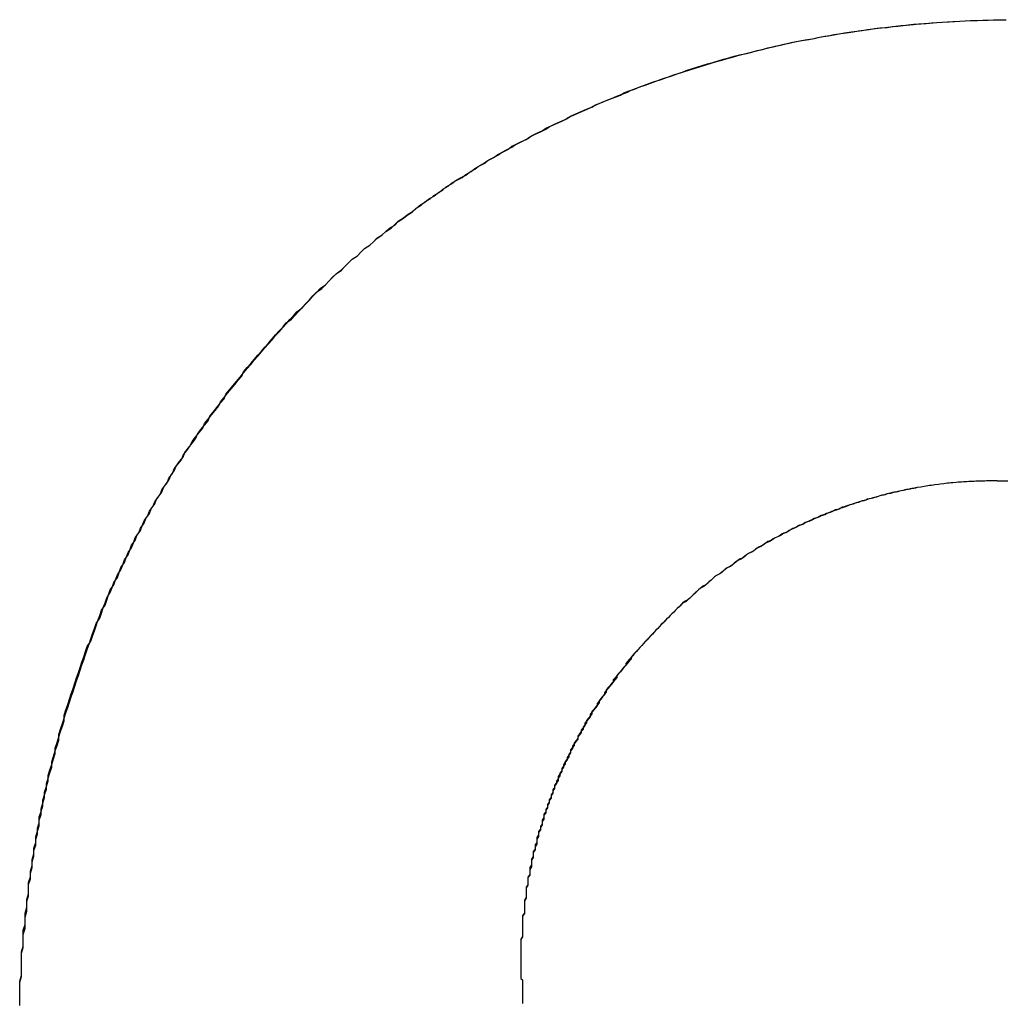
# Model space of a CAD drawing. Extents: x 1107 to 4046, y 937 to 3355.
# Tile 793 of 861: x 3061.197 to 3061.751, y 1750.831 to 1751.385. Entities that reach past the tile are written whole.
import ezdxf

# ---------------------------------------------------------------- set-up
doc = ezdxf.new("R2010")
doc.units = 0
doc.layers.add('KF_VIDA_L___C_LEFT', color=7, linetype='CONTINUOUS')

# ---------------------------------------------------------------- blocks, each defined once
blk = doc.blocks.new('KF_VIDA_L___C_LEFT')
at = {"layer": 'KF_VIDA_L___C_LEFT'}
for points in [[(171.893, 61.6173, 0), (171.893, 61.6207, 0), (171.893, 61.624, 0), (171.893, 61.6273, 0), (171.893, 61.6306, 0), (171.894, 61.6339, 0), (171.894, 61.6372, 0), (171.894, 61.6405, 0), (171.894, 61.6438, 0), (171.894, 61.6471, 0), (171.895, 61.6504, 0), (171.895, 61.6537, 0), (171.895, 61.6569, 0), (171.896, 61.6602, 0), (171.896, 61.6635, 0), (171.896, 61.6667, 0), (171.897, 61.67, 0), (171.897, 61.6732, 0), (171.897, 61.6765, 0), (171.898, 61.6797, 0), (171.898, 61.6829, 0), (171.898, 61.6862, 0), (171.899, 61.6894, 0), (171.899, 61.6926, 0), (171.9, 61.6958, 0), (171.9, 61.699, 0), (171.901, 61.7022, 0), (171.901, 61.7054, 0), (171.902, 61.7086, 0), (171.902, 61.7118, 0), (171.903, 61.715, 0), (171.904, 61.7181, 0), (171.904, 61.7213, 0), (171.905, 61.7244, 0), (171.905, 61.7276, 0), (171.906, 61.7307, 0), (171.907, 61.7339, 0), (171.907, 61.737, 0), (171.908, 61.7401, 0), (171.909, 61.7433, 0), (171.909, 61.7464, 0), (171.91, 61.7495, 0), (171.911, 61.7526, 0), (171.912, 61.7557, 0), (171.913, 61.7588, 0), (171.913, 61.7618, 0), (171.914, 61.7649, 0), (171.915, 61.768, 0), (171.916, 61.771, 0), (171.917, 61.7741, 0), (171.918, 61.7771, 0), (171.918, 61.7802, 0), (171.919, 61.7832, 0), (171.92, 61.7862, 0), (171.921, 61.7892, 0), (171.922, 61.7922, 0), (171.923, 61.7952, 0), (171.924, 61.7982, 0), (171.925, 61.8012, 0), (171.926, 61.8042, 0), (171.927, 61.8071, 0), (171.928, 61.8101, 0), (171.929, 61.8131, 0), (171.93, 61.816, 0), (171.931, 61.8189, 0), (171.933, 61.8219, 0), (171.934, 61.8248, 0), (171.935, 61.8277, 0), (171.936, 61.8306, 0), (171.937, 61.8335, 0), (171.938, 61.8364, 0), (171.939, 61.8393, 0), (171.941, 61.8421, 0), (171.942, 61.845, 0), (171.943, 61.8479, 0), (171.944, 61.8507, 0), (171.946, 61.8535, 0), (171.947, 61.8564, 0), (171.948, 61.8592, 0), (171.95, 61.862, 0), (171.951, 61.8648, 0), (171.952, 61.8676, 0), (171.954, 61.8704, 0), (171.955, 61.8731, 0), (171.956, 61.8759, 0), (171.958, 61.8786, 0), (171.959, 61.8814, 0), (171.961, 61.8841, 0), (171.962, 61.8868, 0), (171.963, 61.8896, 0), (171.965, 61.8923, 0), (171.966, 61.895, 0), (171.968, 61.8977, 0), (171.969, 61.9003, 0), (171.971, 61.903, 0), (171.973, 61.9057, 0), (171.974, 61.9083, 0), (171.976, 61.9109, 0), (171.977, 61.9136, 0), (171.979, 61.9162, 0), (171.98, 61.9188, 0), (171.982, 61.9214, 0), (171.984, 61.924, 0), (171.985, 61.9265, 0), (171.987, 61.9291, 0), (171.989, 61.9317, 0), (171.99, 61.9342, 0), (171.992, 61.9367, 0), (171.994, 61.9393, 0), (171.996, 61.9418, 0), (171.997, 61.9443, 0), (171.999, 61.9468, 0), (172.001, 61.9492, 0), (172.003, 61.9517, 0), (172.005, 61.9542, 0), (172.006, 61.9566, 0), (172.008, 61.959, 0), (172.01, 61.9615, 0), (172.012, 61.9639, 0), (172.014, 61.9663, 0), (172.016, 61.9687, 0), (172.018, 61.971, 0), (172.019, 61.9734, 0), (172.021, 61.9758, 0), (172.023, 61.9781, 0), (172.025, 61.9804, 0), (172.027, 61.9827, 0), (172.029, 61.985, 0), (172.031, 61.9873, 0), (172.033, 61.9896, 0), (172.035, 61.9919, 0), (172.037, 61.9942, 0), (172.039, 61.9964, 0), (172.041, 61.9986, 0), (172.043, 62.0009, 0), (172.046, 62.0031, 0), (172.048, 62.0053, 0), (172.05, 62.0075, 0), (172.052, 62.0096, 0), (172.054, 62.0118, 0), (172.056, 62.0139, 0), (172.058, 62.0161, 0), (172.06, 62.0182, 0), (172.063, 62.0203, 0), (172.065, 62.0224, 0), (172.067, 62.0245, 0), (172.069, 62.0266, 0), (172.071, 62.0286, 0), (172.074, 62.0307, 0), (172.076, 62.0327, 0), (172.078, 62.0347, 0), (172.08, 62.0367, 0), (172.083, 62.0387, 0), (172.085, 62.0407, 0), (172.087, 62.0427, 0), (172.09, 62.0446, 0), (172.092, 62.0466, 0), (172.094, 62.0485, 0), (172.097, 62.0504, 0), (172.099, 62.0523, 0), (172.101, 62.0542, 0), (172.104, 62.056, 0), (172.106, 62.0579, 0), (172.109, 62.0598, 0), (172.111, 62.0616, 0), (172.114, 62.0634, 0), (172.116, 62.0652, 0), (172.118, 62.067, 0), (172.121, 62.0688, 0), (172.123, 62.0705, 0), (172.126, 62.0723, 0), (172.128, 62.074, 0), (172.131, 62.0757, 0), (172.133, 62.0774, 0), (172.136, 62.0791, 0), (172.138, 62.0808, 0), (172.141, 62.0825, 0), (172.144, 62.0841, 0), (172.146, 62.0858, 0), (172.149, 62.0874, 0), (172.151, 62.089, 0), (172.154, 62.0906, 0), (172.156, 62.0922, 0), (172.159, 62.0937, 0), (172.162, 62.0953, 0), (172.164, 62.0968, 0), (172.167, 62.0983, 0), (172.17, 62.0998, 0), (172.172, 62.1013, 0), (172.175, 62.1028, 0), (172.178, 62.1042, 0), (172.18, 62.1057, 0), (172.183, 62.1071, 0), (172.186, 62.1085, 0), (172.189, 62.1099, 0), (172.191, 62.1113, 0), (172.194, 62.1127, 0), (172.197, 62.114, 0), (172.2, 62.1154, 0), (172.202, 62.1167, 0), (172.205, 62.118, 0), (172.208, 62.1193, 0), (172.211, 62.1206, 0), (172.214, 62.1219, 0), (172.216, 62.1231, 0), (172.219, 62.1243, 0), (172.222, 62.1256, 0), (172.225, 62.1268, 0), (172.228, 62.1279, 0), (172.231, 62.1291, 0), (172.233, 62.1303, 0), (172.236, 62.1314, 0), (172.239, 62.1325, 0), (172.242, 62.1337, 0), (172.245, 62.1347, 0), (172.248, 62.1358, 0), (172.251, 62.1369, 0), (172.254, 62.1379, 0), (172.257, 62.139, 0), (172.26, 62.14, 0), (172.263, 62.141, 0), (172.266, 62.142, 0), (172.268, 62.1429, 0), (172.271, 62.1439, 0), (172.274, 62.1448, 0), (172.277, 62.1458, 0), (172.28, 62.1467, 0), (172.283, 62.1475, 0), (172.286, 62.1484, 0), (172.289, 62.1493, 0), (172.292, 62.1501, 0), (172.295, 62.1509, 0), (172.298, 62.1518, 0), (172.302, 62.1525, 0), (172.305, 62.1533, 0), (172.308, 62.1541, 0), (172.311, 62.1548, 0), (172.314, 62.1556, 0), (172.317, 62.1563, 0), (172.32, 62.157, 0), (172.323, 62.1577, 0), (172.326, 62.1583, 0), (172.329, 62.159, 0), (172.332, 62.1596, 0), (172.335, 62.1602, 0), (172.339, 62.1608, 0), (172.342, 62.1614, 0), (172.345, 62.162, 0), (172.348, 62.1625, 0), (172.351, 62.1631, 0), (172.354, 62.1636, 0), (172.357, 62.1641, 0), (172.361, 62.1646, 0), (172.364, 62.165, 0), (172.367, 62.1655, 0), (172.37, 62.1659, 0), (172.373, 62.1663, 0), (172.376, 62.1667, 0), (172.38, 62.1671, 0), (172.383, 62.1675, 0), (172.386, 62.1679, 0), (172.389, 62.1682, 0), (172.392, 62.1685, 0), (172.396, 62.1688, 0), (172.399, 62.1691, 0), (172.402, 62.1694, 0), (172.405, 62.1696, 0), (172.409, 62.1699, 0), (172.412, 62.1701, 0), (172.415, 62.1703, 0), (172.418, 62.1705, 0), (172.422, 62.1707, 0), (172.425, 62.1708, 0), (172.428, 62.171, 0), (172.431, 62.1711, 0), (172.435, 62.1712, 0), (172.438, 62.1713, 0), (172.441, 62.1714, 0), (172.445, 62.1714, 0), (172.448, 62.1715, 0)], [(171.893, 61.617, 0), (171.893, 61.6203, 0), (171.893, 61.6235, 0), (171.893, 61.6268, 0), (171.893, 61.6301, 0), (171.894, 61.6333, 0), (171.894, 61.6366, 0), (171.894, 61.6398, 0), (171.894, 61.6431, 0), (171.894, 61.6463, 0), (171.895, 61.6496, 0), (171.895, 61.6528, 0), (171.895, 61.656, 0), (171.895, 61.6593, 0), (171.896, 61.6625, 0), (171.896, 61.6657, 0), (171.896, 61.6689, 0), (171.897, 61.6722, 0), (171.897, 61.6754, 0), (171.898, 61.6786, 0), (171.898, 61.6818, 0), (171.898, 61.685, 0), (171.899, 61.6882, 0), (171.899, 61.6914, 0), (171.9, 61.6945, 0), (171.9, 61.6977, 0), (171.901, 61.7009, 0), (171.901, 61.7041, 0), (171.902, 61.7072, 0), (171.902, 61.7104, 0), (171.903, 61.7135, 0), (171.903, 61.7167, 0), (171.904, 61.7198, 0), (171.904, 61.723, 0), (171.905, 61.7261, 0), (171.906, 61.7292, 0), (171.906, 61.7324, 0), (171.907, 61.7355, 0), (171.908, 61.7386, 0), (171.908, 61.7417, 0), (171.909, 61.7448, 0), (171.91, 61.7479, 0), (171.911, 61.751, 0), (171.911, 61.7541, 0), (171.912, 61.7571, 0), (171.913, 61.7602, 0), (171.914, 61.7633, 0), (171.915, 61.7663, 0), (171.915, 61.7694, 0), (171.916, 61.7724, 0), (171.917, 61.7755, 0), (171.918, 61.7785, 0), (171.919, 61.7815, 0), (171.92, 61.7846, 0), (171.921, 61.7876, 0), (171.922, 61.7906, 0), (171.923, 61.7936, 0), (171.924, 61.7966, 0), (171.925, 61.7996, 0), (171.926, 61.8025, 0), (171.927, 61.8055, 0), (171.928, 61.8085, 0), (171.929, 61.8114, 0), (171.93, 61.8144, 0), (171.931, 61.8173, 0), (171.932, 61.8203, 0), (171.933, 61.8232, 0), (171.934, 61.8261, 0), (171.935, 61.829, 0), (171.936, 61.8319, 0), (171.938, 61.8348, 0), (171.939, 61.8377, 0), (171.94, 61.8406, 0), (171.941, 61.8435, 0), (171.942, 61.8463, 0), (171.944, 61.8492, 0), (171.945, 61.852, 0), (171.946, 61.8549, 0), (171.948, 61.8577, 0), (171.949, 61.8605, 0), (171.95, 61.8633, 0), (171.952, 61.8661, 0), (171.953, 61.8689, 0), (171.954, 61.8717, 0), (171.956, 61.8745, 0), (171.957, 61.8773, 0), (171.958, 61.88, 0), (171.96, 61.8828, 0), (171.961, 61.8855, 0), (171.963, 61.8883, 0), (171.964, 61.891, 0), (171.966, 61.8937, 0), (171.967, 61.8964, 0), (171.969, 61.8991, 0), (171.97, 61.9018, 0), (171.972, 61.9045, 0), (171.973, 61.9071, 0), (171.975, 61.9098, 0), (171.977, 61.9124, 0), (171.978, 61.9151, 0), (171.98, 61.9177, 0), (171.981, 61.9203, 0), (171.983, 61.9229, 0), (171.985, 61.9255, 0), (171.986, 61.9281, 0), (171.988, 61.9307, 0), (171.99, 61.9333, 0), (171.992, 61.9358, 0), (171.993, 61.9383, 0), (171.995, 61.9409, 0), (171.997, 61.9434, 0), (171.999, 61.9459, 0), (172, 61.9484, 0), (172.002, 61.9509, 0), (172.004, 61.9534, 0), (172.006, 61.9559, 0), (172.008, 61.9583, 0), (172.009, 61.9608, 0), (172.011, 61.9632, 0), (172.013, 61.9656, 0), (172.015, 61.968, 0), (172.017, 61.9704, 0), (172.019, 61.9728, 0), (172.021, 61.9752, 0), (172.023, 61.9775, 0), (172.025, 61.9799, 0), (172.027, 61.9822, 0), (172.029, 61.9846, 0), (172.031, 61.9869, 0), (172.033, 61.9892, 0), (172.035, 61.9915, 0), (172.037, 61.9938, 0), (172.039, 61.996, 0), (172.041, 61.9983, 0), (172.043, 62.0005, 0), (172.045, 62.0028, 0), (172.047, 62.005, 0), (172.049, 62.0072, 0), (172.052, 62.0094, 0), (172.054, 62.0116, 0), (172.056, 62.0137, 0), (172.058, 62.0159, 0), (172.06, 62.018, 0), (172.062, 62.0202, 0), (172.065, 62.0223, 0), (172.067, 62.0244, 0), (172.069, 62.0265, 0), (172.071, 62.0285, 0), (172.074, 62.0306, 0), (172.076, 62.0327, 0), (172.078, 62.0347, 0), (172.08, 62.0367, 0), (172.083, 62.0387, 0), (172.085, 62.0407, 0), (172.087, 62.0427, 0), (172.09, 62.0447, 0), (172.092, 62.0466, 0), (172.094, 62.0486, 0), (172.097, 62.0505, 0), (172.099, 62.0524, 0), (172.102, 62.0543, 0), (172.104, 62.0562, 0), (172.106, 62.0581, 0), (172.109, 62.06, 0), (172.111, 62.0618, 0), (172.114, 62.0636, 0), (172.116, 62.0654, 0), (172.119, 62.0673, 0), (172.121, 62.069, 0), (172.124, 62.0708, 0), (172.126, 62.0726, 0), (172.129, 62.0743, 0), (172.131, 62.0761, 0), (172.134, 62.0778, 0), (172.136, 62.0795, 0), (172.139, 62.0812, 0), (172.142, 62.0828, 0), (172.144, 62.0845, 0), (172.147, 62.0861, 0), (172.149, 62.0878, 0), (172.152, 62.0894, 0), (172.155, 62.091, 0), (172.157, 62.0926, 0), (172.16, 62.0941, 0), (172.162, 62.0957, 0), (172.165, 62.0972, 0), (172.168, 62.0987, 0), (172.17, 62.1003, 0), (172.173, 62.1017, 0), (172.176, 62.1032, 0), (172.179, 62.1047, 0), (172.181, 62.1061, 0), (172.184, 62.1076, 0), (172.187, 62.109, 0), (172.189, 62.1104, 0), (172.192, 62.1118, 0), (172.195, 62.1132, 0), (172.198, 62.1145, 0), (172.201, 62.1159, 0), (172.203, 62.1172, 0), (172.206, 62.1185, 0), (172.209, 62.1198, 0), (172.212, 62.1211, 0), (172.215, 62.1223, 0), (172.217, 62.1236, 0), (172.22, 62.1248, 0), (172.223, 62.126, 0), (172.226, 62.1272, 0), (172.229, 62.1284, 0), (172.232, 62.1296, 0), (172.235, 62.1307, 0), (172.237, 62.1319, 0), (172.24, 62.133, 0), (172.243, 62.1341, 0), (172.246, 62.1352, 0), (172.249, 62.1363, 0), (172.252, 62.1373, 0), (172.255, 62.1384, 0), (172.258, 62.1394, 0), (172.261, 62.1404, 0), (172.264, 62.1414, 0), (172.267, 62.1424, 0), (172.27, 62.1433, 0), (172.273, 62.1443, 0), (172.276, 62.1452, 0), (172.279, 62.1461, 0), (172.282, 62.147, 0), (172.285, 62.1479, 0), (172.288, 62.1488, 0), (172.291, 62.1496, 0), (172.294, 62.1505, 0), (172.297, 62.1513, 0), (172.3, 62.1521, 0), (172.303, 62.1529, 0), (172.306, 62.1536, 0), (172.309, 62.1544, 0), (172.312, 62.1551, 0), (172.315, 62.1558, 0), (172.318, 62.1566, 0), (172.321, 62.1572, 0), (172.324, 62.1579, 0), (172.327, 62.1586, 0), (172.33, 62.1592, 0), (172.333, 62.1598, 0), (172.337, 62.1604, 0), (172.34, 62.161, 0), (172.343, 62.1616, 0), (172.346, 62.1622, 0), (172.349, 62.1627, 0), (172.352, 62.1632, 0), (172.355, 62.1637, 0), (172.358, 62.1642, 0), (172.362, 62.1647, 0), (172.365, 62.1652, 0), (172.368, 62.1656, 0), (172.371, 62.166, 0), (172.374, 62.1665, 0), (172.377, 62.1669, 0), (172.381, 62.1672, 0), (172.384, 62.1676, 0), (172.387, 62.1679, 0), (172.39, 62.1683, 0), (172.393, 62.1686, 0), (172.396, 62.1689, 0), (172.4, 62.1692, 0), (172.403, 62.1694, 0), (172.406, 62.1697, 0), (172.409, 62.1699, 0), (172.412, 62.1701, 0), (172.416, 62.1703, 0), (172.419, 62.1705, 0), (172.422, 62.1707, 0), (172.425, 62.1709, 0), (172.429, 62.171, 0), (172.432, 62.1711, 0), (172.435, 62.1712, 0), (172.438, 62.1713, 0), (172.441, 62.1714, 0), (172.445, 62.1714, 0), (172.448, 62.1715, 0)], [(172.44, 61.9121, 0), (172.439, 61.9121, 0), (172.437, 61.9121, 0), (172.436, 61.912, 0), (172.434, 61.912, 0), (172.433, 61.9119, 0), (172.431, 61.9119, 0), (172.43, 61.9118, 0), (172.428, 61.9117, 0), (172.427, 61.9117, 0), (172.426, 61.9116, 0), (172.424, 61.9115, 0), (172.423, 61.9114, 0), (172.421, 61.9113, 0), (172.42, 61.9111, 0), (172.418, 61.911, 0), (172.417, 61.9109, 0), (172.415, 61.9107, 0), (172.414, 61.9106, 0), (172.413, 61.9104, 0), (172.411, 61.9102, 0), (172.41, 61.91, 0), (172.408, 61.9098, 0), (172.407, 61.9096, 0), (172.405, 61.9094, 0), (172.404, 61.9092, 0), (172.402, 61.909, 0), (172.401, 61.9088, 0), (172.4, 61.9085, 0), (172.398, 61.9083, 0), (172.397, 61.908, 0), (172.395, 61.9078, 0), (172.394, 61.9075, 0), (172.392, 61.9072, 0), (172.391, 61.9069, 0), (172.39, 61.9066, 0), (172.388, 61.9063, 0), (172.387, 61.906, 0), (172.385, 61.9057, 0), (172.384, 61.9054, 0), (172.383, 61.905, 0), (172.381, 61.9047, 0), (172.38, 61.9043, 0), (172.378, 61.904, 0), (172.377, 61.9036, 0), (172.376, 61.9032, 0), (172.374, 61.9028, 0), (172.373, 61.9024, 0), (172.371, 61.902, 0), (172.37, 61.9016, 0), (172.369, 61.9012, 0), (172.367, 61.9008, 0), (172.366, 61.9004, 0), (172.365, 61.8999, 0), (172.363, 61.8995, 0), (172.362, 61.899, 0), (172.36, 61.8986, 0), (172.359, 61.8981, 0), (172.358, 61.8976, 0), (172.356, 61.8972, 0), (172.355, 61.8967, 0), (172.354, 61.8962, 0), (172.352, 61.8957, 0), (172.351, 61.8952, 0), (172.35, 61.8946, 0), (172.348, 61.8941, 0), (172.347, 61.8936, 0), (172.346, 61.893, 0), (172.344, 61.8925, 0), (172.343, 61.8919, 0), (172.342, 61.8914, 0), (172.34, 61.8908, 0), (172.339, 61.8902, 0), (172.338, 61.8896, 0), (172.336, 61.889, 0), (172.335, 61.8884, 0), (172.334, 61.8878, 0), (172.332, 61.8872, 0), (172.331, 61.8866, 0), (172.33, 61.886, 0), (172.328, 61.8853, 0), (172.327, 61.8847, 0), (172.326, 61.884, 0), (172.325, 61.8834, 0), (172.323, 61.8827, 0), (172.322, 61.882, 0), (172.321, 61.8814, 0), (172.32, 61.8807, 0), (172.318, 61.88, 0), (172.317, 61.8793, 0), (172.316, 61.8786, 0), (172.314, 61.8779, 0), (172.313, 61.8772, 0), (172.312, 61.8764, 0), (172.311, 61.8757, 0), (172.309, 61.875, 0), (172.308, 61.8742, 0), (172.307, 61.8735, 0), (172.306, 61.8727, 0), (172.305, 61.8719, 0), (172.303, 61.8712, 0), (172.302, 61.8704, 0), (172.301, 61.8696, 0), (172.3, 61.8688, 0), (172.298, 61.868, 0), (172.297, 61.8672, 0), (172.296, 61.8664, 0), (172.295, 61.8656, 0), (172.294, 61.8648, 0), (172.293, 61.8639, 0), (172.291, 61.8631, 0), (172.29, 61.8623, 0), (172.289, 61.8614, 0), (172.288, 61.8606, 0), (172.287, 61.8597, 0), (172.285, 61.8588, 0), (172.284, 61.858, 0), (172.283, 61.8571, 0), (172.282, 61.8562, 0), (172.281, 61.8553, 0), (172.28, 61.8544, 0), (172.279, 61.8535, 0), (172.278, 61.8526, 0), (172.276, 61.8517, 0), (172.275, 61.8508, 0), (172.274, 61.8499, 0), (172.273, 61.8489, 0), (172.272, 61.848, 0), (172.271, 61.847, 0), (172.27, 61.8461, 0), (172.269, 61.8451, 0), (172.268, 61.8442, 0), (172.266, 61.8432, 0), (172.265, 61.8423, 0), (172.264, 61.8413, 0), (172.263, 61.8403, 0), (172.262, 61.8393, 0), (172.261, 61.8383, 0), (172.26, 61.8373, 0), (172.259, 61.8363, 0), (172.258, 61.8353, 0), (172.257, 61.8343, 0), (172.256, 61.8333, 0), (172.255, 61.8322, 0), (172.254, 61.8312, 0), (172.253, 61.8302, 0), (172.252, 61.8291, 0), (172.251, 61.8281, 0), (172.25, 61.827, 0), (172.249, 61.826, 0), (172.248, 61.8249, 0), (172.247, 61.8238, 0), (172.246, 61.8228, 0), (172.245, 61.8217, 0), (172.244, 61.8206, 0), (172.243, 61.8195, 0), (172.242, 61.8184, 0), (172.241, 61.8173, 0), (172.24, 61.8162, 0), (172.239, 61.8151, 0), (172.238, 61.814, 0), (172.237, 61.8129, 0), (172.237, 61.8118, 0), (172.236, 61.8106, 0), (172.235, 61.8095, 0), (172.234, 61.8084, 0), (172.233, 61.8072, 0), (172.232, 61.8061, 0), (172.231, 61.8049, 0), (172.23, 61.8038, 0), (172.229, 61.8026, 0), (172.229, 61.8015, 0), (172.228, 61.8003, 0), (172.227, 61.7991, 0), (172.226, 61.798, 0), (172.225, 61.7968, 0), (172.224, 61.7956, 0), (172.223, 61.7944, 0), (172.223, 61.7932, 0), (172.222, 61.792, 0), (172.221, 61.7908, 0), (172.22, 61.7896, 0), (172.219, 61.7884, 0), (172.219, 61.7872, 0), (172.218, 61.7859, 0), (172.217, 61.7847, 0), (172.216, 61.7835, 0), (172.215, 61.7823, 0), (172.215, 61.781, 0), (172.214, 61.7798, 0), (172.213, 61.7785, 0), (172.212, 61.7773, 0), (172.212, 61.776, 0), (172.211, 61.7748, 0), (172.21, 61.7735, 0), (172.21, 61.7723, 0), (172.209, 61.771, 0), (172.208, 61.7697, 0), (172.207, 61.7685, 0), (172.207, 61.7672, 0), (172.206, 61.7659, 0), (172.205, 61.7646, 0), (172.205, 61.7633, 0), (172.204, 61.762, 0), (172.203, 61.7607, 0), (172.203, 61.7594, 0), (172.202, 61.7581, 0), (172.202, 61.7568, 0), (172.201, 61.7555, 0), (172.2, 61.7542, 0), (172.2, 61.7529, 0), (172.199, 61.7516, 0), (172.198, 61.7502, 0), (172.198, 61.7489, 0), (172.197, 61.7476, 0), (172.197, 61.7462, 0), (172.196, 61.7449, 0), (172.196, 61.7436, 0), (172.195, 61.7422, 0), (172.194, 61.7409, 0), (172.194, 61.7395, 0), (172.193, 61.7382, 0), (172.193, 61.7368, 0), (172.192, 61.7355, 0), (172.192, 61.7341, 0), (172.191, 61.7327, 0), (172.191, 61.7314, 0), (172.19, 61.73, 0), (172.19, 61.7286, 0), (172.189, 61.7273, 0), (172.189, 61.7259, 0), (172.188, 61.7245, 0), (172.188, 61.7231, 0), (172.188, 61.7217, 0), (172.187, 61.7204, 0), (172.187, 61.719, 0), (172.186, 61.7176, 0), (172.186, 61.7162, 0), (172.185, 61.7148, 0), (172.185, 61.7134, 0), (172.185, 61.712, 0), (172.184, 61.7106, 0), (172.184, 61.7092, 0), (172.184, 61.7078, 0), (172.183, 61.7063, 0), (172.183, 61.7049, 0), (172.182, 61.7035, 0), (172.182, 61.7021, 0), (172.182, 61.7007, 0), (172.181, 61.6993, 0), (172.181, 61.6978, 0), (172.181, 61.6964, 0), (172.181, 61.695, 0), (172.18, 61.6935, 0), (172.18, 61.6921, 0), (172.18, 61.6907, 0), (172.179, 61.6892, 0), (172.179, 61.6878, 0), (172.179, 61.6864, 0), (172.179, 61.6849, 0), (172.178, 61.6835, 0), (172.178, 61.682, 0), (172.178, 61.6806, 0), (172.178, 61.6791, 0), (172.178, 61.6777, 0), (172.177, 61.6762, 0), (172.177, 61.6748, 0), (172.177, 61.6733, 0), (172.177, 61.6719, 0), (172.177, 61.6704, 0), (172.177, 61.6689, 0), (172.176, 61.6675, 0), (172.176, 61.666, 0), (172.176, 61.6645, 0), (172.176, 61.6631, 0), (172.176, 61.6616, 0), (172.176, 61.6601, 0), (172.176, 61.6587, 0), (172.176, 61.6572, 0), (172.176, 61.6557, 0), (172.175, 61.6543, 0), (172.175, 61.6528, 0), (172.175, 61.6513, 0), (172.175, 61.6498, 0), (172.175, 61.6484, 0), (172.175, 61.6469, 0), (172.175, 61.6454, 0), (172.175, 61.6439, 0)], [(172.44, 61.9121, 0), (172.439, 61.9121, 0), (172.437, 61.9121, 0), (172.436, 61.912, 0), (172.434, 61.912, 0), (172.433, 61.9119, 0), (172.431, 61.9119, 0), (172.43, 61.9118, 0), (172.429, 61.9118, 0), (172.427, 61.9117, 0), (172.426, 61.9116, 0), (172.424, 61.9115, 0), (172.423, 61.9114, 0), (172.421, 61.9113, 0), (172.42, 61.9112, 0), (172.418, 61.911, 0), (172.417, 61.9109, 0), (172.416, 61.9107, 0), (172.414, 61.9106, 0), (172.413, 61.9104, 0), (172.411, 61.9103, 0), (172.41, 61.9101, 0), (172.408, 61.9099, 0), (172.407, 61.9097, 0), (172.406, 61.9095, 0), (172.404, 61.9093, 0), (172.403, 61.9091, 0), (172.401, 61.9088, 0), (172.4, 61.9086, 0), (172.398, 61.9083, 0), (172.397, 61.9081, 0), (172.396, 61.9078, 0), (172.394, 61.9076, 0), (172.393, 61.9073, 0), (172.391, 61.907, 0), (172.39, 61.9067, 0), (172.389, 61.9064, 0), (172.387, 61.9061, 0), (172.386, 61.9058, 0), (172.384, 61.9055, 0), (172.383, 61.9051, 0), (172.381, 61.9048, 0), (172.38, 61.9044, 0), (172.379, 61.9041, 0), (172.377, 61.9037, 0), (172.376, 61.9033, 0), (172.375, 61.903, 0), (172.373, 61.9026, 0), (172.372, 61.9022, 0), (172.37, 61.9018, 0), (172.369, 61.9013, 0), (172.368, 61.9009, 0), (172.366, 61.9005, 0), (172.365, 61.9001, 0), (172.363, 61.8996, 0), (172.362, 61.8992, 0), (172.361, 61.8987, 0), (172.359, 61.8982, 0), (172.358, 61.8978, 0), (172.357, 61.8973, 0), (172.355, 61.8968, 0), (172.354, 61.8963, 0), (172.353, 61.8958, 0), (172.351, 61.8953, 0), (172.35, 61.8948, 0), (172.349, 61.8942, 0), (172.347, 61.8937, 0), (172.346, 61.8932, 0), (172.344, 61.8926, 0), (172.343, 61.8921, 0), (172.342, 61.8915, 0), (172.34, 61.8909, 0), (172.339, 61.8904, 0), (172.338, 61.8898, 0), (172.337, 61.8892, 0), (172.335, 61.8886, 0), (172.334, 61.888, 0), (172.333, 61.8874, 0), (172.331, 61.8867, 0), (172.33, 61.8861, 0), (172.329, 61.8855, 0), (172.327, 61.8848, 0), (172.326, 61.8842, 0), (172.325, 61.8835, 0), (172.324, 61.8829, 0), (172.322, 61.8822, 0), (172.321, 61.8815, 0), (172.32, 61.8808, 0), (172.318, 61.8801, 0), (172.317, 61.8794, 0), (172.316, 61.8787, 0), (172.315, 61.878, 0), (172.313, 61.8773, 0), (172.312, 61.8766, 0), (172.311, 61.8758, 0), (172.31, 61.8751, 0), (172.308, 61.8743, 0), (172.307, 61.8736, 0), (172.306, 61.8728, 0), (172.305, 61.8721, 0), (172.303, 61.8713, 0), (172.302, 61.8705, 0), (172.301, 61.8697, 0), (172.3, 61.8689, 0), (172.299, 61.8681, 0), (172.297, 61.8673, 0), (172.296, 61.8665, 0), (172.295, 61.8657, 0), (172.294, 61.8649, 0), (172.293, 61.864, 0), (172.291, 61.8632, 0), (172.29, 61.8624, 0), (172.289, 61.8615, 0), (172.288, 61.8607, 0), (172.287, 61.8598, 0), (172.285, 61.8589, 0), (172.284, 61.858, 0), (172.283, 61.8572, 0), (172.282, 61.8563, 0), (172.281, 61.8554, 0), (172.28, 61.8545, 0), (172.279, 61.8536, 0), (172.277, 61.8527, 0), (172.276, 61.8517, 0), (172.275, 61.8508, 0), (172.274, 61.8499, 0), (172.273, 61.849, 0), (172.272, 61.848, 0), (172.271, 61.8471, 0), (172.27, 61.8461, 0), (172.269, 61.8452, 0), (172.267, 61.8442, 0), (172.266, 61.8432, 0), (172.265, 61.8422, 0), (172.264, 61.8413, 0), (172.263, 61.8403, 0), (172.262, 61.8393, 0), (172.261, 61.8383, 0), (172.26, 61.8373, 0), (172.259, 61.8363, 0), (172.258, 61.8352, 0), (172.257, 61.8342, 0), (172.256, 61.8332, 0), (172.255, 61.8322, 0), (172.254, 61.8311, 0), (172.253, 61.8301, 0), (172.252, 61.829, 0), (172.251, 61.828, 0), (172.25, 61.8269, 0), (172.249, 61.8259, 0), (172.248, 61.8248, 0), (172.247, 61.8237, 0), (172.246, 61.8227, 0), (172.245, 61.8216, 0), (172.244, 61.8205, 0), (172.243, 61.8194, 0), (172.242, 61.8183, 0), (172.241, 61.8172, 0), (172.24, 61.8161, 0), (172.239, 61.815, 0), (172.238, 61.8138, 0), (172.237, 61.8127, 0), (172.236, 61.8116, 0), (172.235, 61.8105, 0), (172.234, 61.8093, 0), (172.234, 61.8082, 0), (172.233, 61.807, 0), (172.232, 61.8059, 0), (172.231, 61.8047, 0), (172.23, 61.8036, 0), (172.229, 61.8024, 0), (172.228, 61.8012, 0), (172.227, 61.8001, 0), (172.227, 61.7989, 0), (172.226, 61.7977, 0), (172.225, 61.7965, 0), (172.224, 61.7953, 0), (172.223, 61.7941, 0), (172.222, 61.7929, 0), (172.222, 61.7917, 0), (172.221, 61.7905, 0), (172.22, 61.7893, 0), (172.219, 61.7881, 0), (172.218, 61.7869, 0), (172.218, 61.7856, 0), (172.217, 61.7844, 0), (172.216, 61.7832, 0), (172.215, 61.7819, 0), (172.214, 61.7807, 0), (172.214, 61.7794, 0), (172.213, 61.7782, 0), (172.212, 61.7769, 0), (172.211, 61.7757, 0), (172.211, 61.7744, 0), (172.21, 61.7732, 0), (172.209, 61.7719, 0), (172.209, 61.7706, 0), (172.208, 61.7693, 0), (172.207, 61.7681, 0), (172.207, 61.7668, 0), (172.206, 61.7655, 0), (172.205, 61.7642, 0), (172.204, 61.7629, 0), (172.204, 61.7616, 0), (172.203, 61.7603, 0), (172.203, 61.759, 0), (172.202, 61.7577, 0), (172.201, 61.7564, 0), (172.201, 61.7551, 0), (172.2, 61.7538, 0), (172.199, 61.7524, 0), (172.199, 61.7511, 0), (172.198, 61.7498, 0), (172.198, 61.7485, 0), (172.197, 61.7471, 0), (172.196, 61.7458, 0), (172.196, 61.7445, 0), (172.195, 61.7431, 0), (172.195, 61.7418, 0), (172.194, 61.7404, 0), (172.194, 61.7391, 0), (172.193, 61.7377, 0), (172.193, 61.7364, 0), (172.192, 61.735, 0), (172.192, 61.7336, 0), (172.191, 61.7323, 0), (172.191, 61.7309, 0), (172.19, 61.7295, 0), (172.19, 61.7282, 0), (172.189, 61.7268, 0), (172.189, 61.7254, 0), (172.188, 61.724, 0), (172.188, 61.7227, 0), (172.187, 61.7213, 0), (172.187, 61.7199, 0), (172.187, 61.7185, 0), (172.186, 61.7171, 0), (172.186, 61.7157, 0), (172.185, 61.7143, 0), (172.185, 61.7129, 0), (172.184, 61.7115, 0), (172.184, 61.7101, 0), (172.184, 61.7087, 0), (172.183, 61.7073, 0), (172.183, 61.7059, 0), (172.183, 61.7045, 0), (172.182, 61.7031, 0), (172.182, 61.7017, 0), (172.182, 61.7002, 0), (172.181, 61.6988, 0), (172.181, 61.6974, 0), (172.181, 61.696, 0), (172.18, 61.6946, 0), (172.18, 61.6931, 0), (172.18, 61.6917, 0), (172.18, 61.6903, 0), (172.179, 61.6889, 0), (172.179, 61.6874, 0), (172.179, 61.686, 0), (172.179, 61.6846, 0), (172.178, 61.6831, 0), (172.178, 61.6817, 0), (172.178, 61.6802, 0), (172.178, 61.6788, 0), (172.178, 61.6774, 0), (172.177, 61.6759, 0), (172.177, 61.6745, 0), (172.177, 61.673, 0), (172.177, 61.6716, 0), (172.177, 61.6701, 0), (172.177, 61.6687, 0), (172.176, 61.6672, 0), (172.176, 61.6658, 0), (172.176, 61.6643, 0), (172.176, 61.6629, 0), (172.176, 61.6614, 0), (172.176, 61.66, 0), (172.176, 61.6585, 0), (172.176, 61.6571, 0), (172.176, 61.6556, 0), (172.175, 61.6541, 0), (172.175, 61.6527, 0), (172.175, 61.6512, 0), (172.175, 61.6498, 0), (172.175, 61.6483, 0), (172.175, 61.6469, 0), (172.175, 61.6454, 0), (172.175, 61.6439, 0)], [(172.448, 61.9119, 0), (172.446, 61.912, 0), (172.445, 61.912, 0), (172.443, 61.912, 0), (172.442, 61.9121, 0), (172.44, 61.9121, 0)], [(172.449, 61.9119, 0), (172.447, 61.9119, 0), (172.446, 61.912, 0), (172.445, 61.912, 0), (172.443, 61.9121, 0), (172.442, 61.9121, 0), (172.44, 61.9121, 0)], [(172.175, 61.6439, 0), (172.175, 61.6432, 0), (172.175, 61.6424, 0), (172.175, 61.6417, 0), (172.175, 61.641, 0), (172.175, 61.6402, 0), (172.175, 61.6395, 0), (172.175, 61.6387, 0), (172.175, 61.638, 0), (172.175, 61.6372, 0), (172.175, 61.6365, 0), (172.175, 61.6358, 0), (172.175, 61.635, 0), (172.175, 61.6343, 0), (172.175, 61.6335, 0), (172.175, 61.6328, 0), (172.175, 61.6321, 0), (172.176, 61.6313, 0), (172.176, 61.6306, 0), (172.176, 61.6298, 0), (172.176, 61.6291, 0), (172.176, 61.6284, 0), (172.176, 61.6276, 0), (172.176, 61.6269, 0), (172.176, 61.6261, 0), (172.176, 61.6254, 0), (172.176, 61.6247, 0), (172.176, 61.6239, 0), (172.176, 61.6232, 0), (172.176, 61.6224, 0), (172.176, 61.6217, 0), (172.176, 61.621, 0), (172.176, 61.6202, 0), (172.176, 61.6195, 0), (172.176, 61.6187, 0), (172.176, 61.618, 0)], [(172.175, 61.6439, 0), (172.175, 61.6432, 0), (172.175, 61.6424, 0), (172.175, 61.6417, 0), (172.175, 61.641, 0), (172.175, 61.6402, 0), (172.175, 61.6395, 0), (172.175, 61.6387, 0), (172.175, 61.638, 0), (172.175, 61.6372, 0), (172.175, 61.6365, 0), (172.175, 61.6358, 0), (172.175, 61.635, 0), (172.175, 61.6343, 0), (172.175, 61.6335, 0), (172.175, 61.6328, 0), (172.175, 61.6321, 0), (172.176, 61.6313, 0), (172.176, 61.6306, 0), (172.176, 61.6298, 0), (172.176, 61.6291, 0), (172.176, 61.6284, 0), (172.176, 61.6276, 0), (172.176, 61.6269, 0), (172.176, 61.6261, 0), (172.176, 61.6254, 0), (172.176, 61.6247, 0), (172.176, 61.6239, 0), (172.176, 61.6232, 0), (172.176, 61.6224, 0), (172.176, 61.6217, 0), (172.176, 61.621, 0), (172.176, 61.6202, 0), (172.176, 61.6195, 0), (172.176, 61.6187, 0), (172.176, 61.618, 0)]]:
    blk.add_polyline3d(points, dxfattribs=at)

msp = doc.modelspace()

# ---------------------------------------------------------------- block references
at = {"layer": 'KF_VIDA_L___C_LEFT'}
msp.add_blockref('KF_VIDA_L___C_LEFT', (2889.30355, 1689.21316), dxfattribs=at)

doc.saveas('drawing.dxf')
